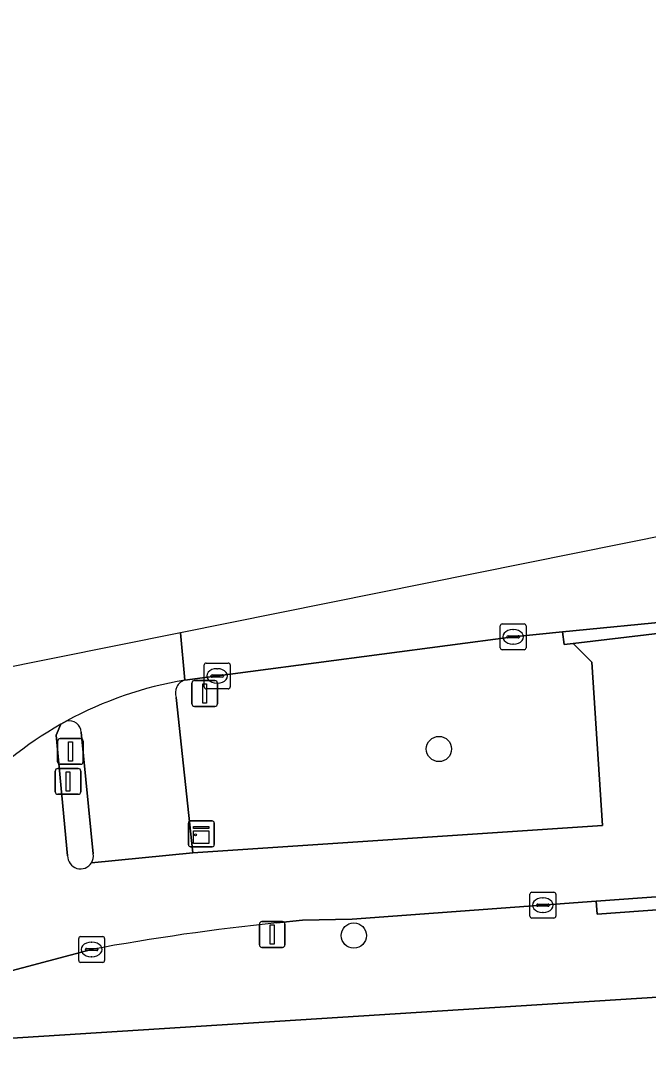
# Model space of a CAD drawing. Extents: x 159680 to 160786, y 387323 to 388340.
# Drawn here: x 160150.55 to 160174.85, y 388286.76 to 388326.41 of the extents above; entities that cross this region are included whole.
import ezdxf

# ---------------------------------------------------------------- set-up
doc = ezdxf.new("R2010")
doc.units = 0
for name, color, linetype in [('IMGEO_Berm_groen', 7, 'Continuous'), ('IMGEO_Boom', 7, 'Continuous'), ('IMGEO_Erf', 7, 'Continuous'), ('IMGEO_Fietspad_open', 7, 'Continuous'), ('IMGEO_Kast', 7, 'Continuous'), ('IMGEO_Kolk', 7, 'Continuous'), ('IMGEO_Lichtmast', 7, 'Continuous'), ('IMGEO_Rijbaan_regionaal_gesloten', 7, 'Continuous'), ('IMGEO_Verkeerseiland_open', 7, 'Continuous'), ('IMGEO_Verkeersregelinstallatiepaal', 7, 'Continuous'), ('IMGEO_Voetpad_open', 7, 'Continuous')]:
    doc.layers.add(name, color=color, linetype=linetype)

msp = doc.modelspace()

# ---------------------------------------------------------------- linework, layer by layer
at = {"layer": 'IMGEO_Berm_groen'}
for points in [[(160172.66, 388301.558), (160171.933, 388302.285), (160171.582, 388302.25), (160171.517, 388302.732), (160169.61, 388302.543), (160156.907, 388300.87)], [(160156.575, 388300.201), (160157.216, 388294.187), (160173.066, 388295.244), (160172.66, 388301.558)]]:
    msp.add_lwpolyline(points, dxfattribs=at)
msp.add_arc((160157.039, 388300.388), 0.5, 105.2938, 201.9192, dxfattribs=at)
at = {"layer": 'IMGEO_Boom'}
for centre in [(160166.738, 388298.203), (160163.445, 388290.979)]:
    msp.add_circle(centre, 0.489, dxfattribs=at)
at = {"layer": 'IMGEO_Erf'}
msp.add_lwpolyline([(160392.653, 388302.487), (160387.915, 388302.12), (160149.004, 388286.929)], dxfattribs=at)
at = {"layer": 'IMGEO_Fietspad_open'}
for points in [[(160189.635, 388296.23), (160176.077, 388295.376), (160175.685, 388301.881), (160176.057, 388302.771), (160171.933, 388302.285), (160172.66, 388301.558), (160173.066, 388295.244), (160157.216, 388294.187), (160153.292, 388293.799)], [(160152.371, 388294.069), (160151.923, 388298.744), (160152.102, 388299.159)], [(160160.463, 388291.471), (160161.462, 388291.574), (160163.375, 388291.619), (160172.821, 388292.306), (160176.568, 388292.579), (160178.117, 388292.692), (160200.03, 388293.962), (160188.778, 388298.54)], [(160148.962, 388289.297), (160153.296, 388290.442)]]:
    msp.add_lwpolyline(points, dxfattribs=at)
for centre, radius, start, end in [((160159.301, 388286.513), 14.551, 119.654, 138.0804), ((160152.868, 388294.059), 0.497, 178.8603, 328.4617), ((160169.762, 388201.233), 90.716, 95.88324, 100.45754)]:
    msp.add_arc(centre, radius, start, end, dxfattribs=at)
at = {"layer": 'IMGEO_Kast'}
for p, q in [((160157.042, 388294.493), (160157.042, 388295.334)), ((160157.042, 388295.334), (160157.042, 388294.493)), ((160157.117, 388295.418), (160157.958, 388295.418)), ((160157.958, 388295.418), (160157.117, 388295.418)), ((160158.042, 388295.343), (160158.042, 388294.502)), ((160158.042, 388294.502), (160158.042, 388295.343)), ((160157.967, 388294.418), (160157.126, 388294.418)), ((160157.126, 388294.418), (160157.967, 388294.418))]:
    msp.add_line(p, q, dxfattribs=at)
for points in [[(160157.237, 388295.208), (160157.837, 388295.208), (160157.837, 388295.123), (160157.237, 388295.123), (160157.237, 388295.208)], [(160157.237, 388295.033), (160157.837, 388295.033), (160157.837, 388294.544), (160157.237, 388294.544), (160157.237, 388295.033)]]:
    msp.add_lwpolyline(points, dxfattribs=at)
msp.add_circle((160157.321, 388294.882), 0.0377, dxfattribs=at)
for centre, start, end in [((160157.12, 388295.34), 92.4484, 184.2845), ((160157.12, 388295.34), 92.4484, 184.2845), ((160157.964, 388295.34), 2.4484, 94.2845), ((160157.964, 388295.34), 2.4484, 94.2845), ((160157.12, 388294.496), 182.4484, 274.2845), ((160157.12, 388294.496), 182.4484, 274.2845), ((160157.964, 388294.496), 272.4484, 4.2845), ((160157.964, 388294.496), 272.4484, 4.2845)]:
    msp.add_arc(centre, 0.0779, start, end, dxfattribs=at)
at = {"layer": 'IMGEO_Kolk'}
for p, q in [((160169.109, 388302.117), (160169.109, 388302.969)), ((160169.184, 388303.043), (160170.036, 388303.043)), ((160169.597, 388302.823), (160169.622, 388302.823)), ((160170.11, 388302.969), (160170.11, 388302.117)), ((160169.368, 388302.537), (160169.368, 388302.549)), ((160169.806, 388302.5), (160169.408, 388302.5)), ((160169.411, 388302.586), (160169.809, 388302.586)), ((160169.852, 388302.549), (160169.852, 388302.537)), ((160170.036, 388302.043), (160169.184, 388302.043)), ((160169.62, 388302.263), (160169.595, 388302.263)), ((160157.658, 388300.605), (160157.658, 388301.457)), ((160157.733, 388301.531), (160158.585, 388301.531)), ((160158.146, 388301.311), (160158.171, 388301.311)), ((160158.659, 388301.457), (160158.659, 388300.605)), ((160157.917, 388301.025), (160157.917, 388301.037)), ((160158.355, 388300.988), (160157.957, 388300.988)), ((160157.96, 388301.074), (160158.358, 388301.074)), ((160158.401, 388301.037), (160158.401, 388301.025)), ((160158.585, 388300.531), (160157.733, 388300.531)), ((160158.169, 388300.751), (160158.144, 388300.751)), ((160170.26, 388291.73), (160170.26, 388292.582)), ((160170.335, 388292.656), (160171.187, 388292.656)), ((160170.748, 388292.436), (160170.773, 388292.436)), ((160171.261, 388292.582), (160171.261, 388291.73)), ((160170.519, 388292.15), (160170.519, 388292.162)), ((160170.957, 388292.113), (160170.559, 388292.113)), ((160170.562, 388292.199), (160170.96, 388292.199)), ((160171.003, 388292.162), (160171.003, 388292.15)), ((160171.187, 388291.656), (160170.335, 388291.656)), ((160170.771, 388291.876), (160170.746, 388291.876)), ((160152.799, 388290.015), (160152.799, 388290.867)), ((160152.874, 388290.941), (160153.726, 388290.941)), ((160153.8, 388290.867), (160153.8, 388290.015)), ((160153.101, 388290.484), (160153.499, 388290.484)), ((160153.287, 388290.721), (160153.312, 388290.721)), ((160153.058, 388290.435), (160153.058, 388290.447)), ((160153.496, 388290.398), (160153.098, 388290.398)), ((160153.31, 388290.161), (160153.285, 388290.161)), ((160153.542, 388290.447), (160153.542, 388290.435)), ((160153.726, 388289.941), (160152.874, 388289.941))]:
    msp.add_line(p, q, dxfattribs=at)
for points in [[(160169.109, 388302.117), (160169.109, 388302.969)], [(160169.184, 388303.043), (160170.036, 388303.043)], [(160170.11, 388302.969), (160170.11, 388302.117)], [(160170.036, 388302.043), (160169.184, 388302.043)], [(160157.658, 388300.605), (160157.658, 388301.457)], [(160157.733, 388301.531), (160158.585, 388301.531)], [(160158.659, 388301.457), (160158.659, 388300.605)], [(160158.585, 388300.531), (160157.733, 388300.531)], [(160170.26, 388291.73), (160170.26, 388292.582)], [(160170.335, 388292.656), (160171.187, 388292.656)], [(160171.261, 388292.582), (160171.261, 388291.73)], [(160171.187, 388291.656), (160170.335, 388291.656)], [(160152.799, 388290.015), (160152.799, 388290.867)], [(160152.874, 388290.941), (160153.726, 388290.941)], [(160153.8, 388290.867), (160153.8, 388290.015)], [(160153.726, 388289.941), (160152.874, 388289.941)]]:
    msp.add_lwpolyline(points, dxfattribs=at)
for centre, radius, start, end in [((160169.186, 388302.967), 0.0765, 91.552, 178.448), ((160169.186, 388302.967), 0.0765, 91.552, 178.448), ((160170.034, 388302.967), 0.0765, 1.552, 88.448), ((160170.034, 388302.967), 0.0765, 1.552, 88.448), ((160169.408, 388302.546), 0.0403, 85.8775, 175.7526), ((160169.405, 388302.536), 0.0366, 178.938, 274.7102), ((160169.809, 388302.543), 0.043, 264.8664, 352.4533), ((160169.813, 388302.548), 0.0386, 1.7309, 96.639), ((160169.186, 388302.119), 0.0765, 181.552, 268.448), ((160169.186, 388302.119), 0.0765, 181.552, 268.448), ((160170.034, 388302.119), 0.0765, 271.552, 358.448), ((160170.034, 388302.119), 0.0765, 271.552, 358.448), ((160157.735, 388301.455), 0.0765, 91.552, 178.448), ((160157.735, 388301.455), 0.0765, 91.552, 178.448), ((160158.583, 388301.455), 0.0765, 1.552, 88.448), ((160158.583, 388301.455), 0.0765, 1.552, 88.448), ((160157.957, 388301.034), 0.0403, 85.8775, 175.7526), ((160157.954, 388301.024), 0.0366, 178.938, 274.7102), ((160158.358, 388301.031), 0.043, 264.8664, 352.4533), ((160158.362, 388301.036), 0.0386, 1.7309, 96.639), ((160157.735, 388300.607), 0.0765, 181.552, 268.448), ((160157.735, 388300.607), 0.0765, 181.552, 268.448), ((160158.583, 388300.607), 0.0765, 271.552, 358.448), ((160158.583, 388300.607), 0.0765, 271.552, 358.448), ((160170.337, 388292.58), 0.0765, 91.552, 178.448), ((160170.337, 388292.58), 0.0765, 91.552, 178.448), ((160171.185, 388292.58), 0.0765, 1.552, 88.448), ((160171.185, 388292.58), 0.0765, 1.552, 88.448), ((160170.559, 388292.159), 0.0403, 85.8775, 175.7526), ((160170.556, 388292.149), 0.0366, 178.938, 274.7102), ((160170.96, 388292.156), 0.043, 264.8664, 352.4533), ((160170.964, 388292.161), 0.0386, 1.7309, 96.639), ((160170.337, 388291.732), 0.0765, 181.552, 268.448), ((160170.337, 388291.732), 0.0765, 181.552, 268.448), ((160171.185, 388291.732), 0.0765, 271.552, 358.448), ((160171.185, 388291.732), 0.0765, 271.552, 358.448), ((160152.876, 388290.865), 0.0765, 91.552, 178.448), ((160152.876, 388290.865), 0.0765, 91.552, 178.448), ((160153.724, 388290.865), 0.0765, 1.552, 88.448), ((160153.724, 388290.865), 0.0765, 1.552, 88.448), ((160153.098, 388290.444), 0.0403, 85.8775, 175.7526), ((160153.503, 388290.446), 0.0386, 1.7309, 96.639), ((160153.095, 388290.434), 0.0366, 178.938, 274.7102), ((160153.499, 388290.441), 0.043, 264.8664, 352.4533), ((160152.876, 388290.017), 0.0765, 181.552, 268.448), ((160152.876, 388290.017), 0.0765, 181.552, 268.448), ((160153.724, 388290.017), 0.0765, 271.552, 358.448), ((160153.724, 388290.017), 0.0765, 271.552, 358.448)]:
    msp.add_arc(centre, radius, start, end, dxfattribs=at)
for centre, major_axis, ratio, start_param, end_param in [((160169.596, 388302.543), (-0.387, 0.002), 0.722429, 4.712389, 7.853982), ((160169.621, 388302.543), (-0.39, 0.002), 0.717154, 1.570796, 4.712389), ((160158.145, 388301.031), (-0.387, 0.002), 0.722429, 4.712389, 7.853982), ((160158.17, 388301.031), (-0.39, 0.002), 0.717154, 1.570796, 4.712389), ((160170.747, 388292.156), (-0.387, 0.002), 0.722429, 4.712389, 7.853982), ((160170.772, 388292.156), (-0.39, 0.002), 0.717154, 1.570796, 4.712389), ((160153.286, 388290.441), (-0.387, 0.002), 0.722429, 4.712389, 7.853982), ((160153.311, 388290.441), (-0.39, 0.002), 0.717154, 1.570796, 4.712389)]:
    msp.add_ellipse(centre, major_axis=major_axis, ratio=ratio, start_param=start_param, end_param=end_param, dxfattribs=at)
at = {"layer": 'IMGEO_Lichtmast'}
for p, q in [((160157.277, 388300.852), (160158.067, 388300.852)), ((160158.067, 388300.852), (160157.277, 388300.852)), ((160157.177, 388299.952), (160157.177, 388300.752)), ((160157.177, 388300.752), (160157.177, 388299.952)), ((160158.167, 388300.752), (160158.167, 388299.952)), ((160158.167, 388299.952), (160158.167, 388300.752)), ((160158.067, 388299.852), (160157.277, 388299.852)), ((160157.277, 388299.852), (160158.067, 388299.852)), ((160159.79, 388290.621), (160159.79, 388291.421)), ((160159.79, 388291.421), (160159.79, 388290.621)), ((160159.89, 388291.521), (160160.68, 388291.521)), ((160160.68, 388291.521), (160159.89, 388291.521)), ((160160.78, 388291.421), (160160.78, 388290.621)), ((160160.78, 388290.621), (160160.78, 388291.421)), ((160160.68, 388290.521), (160159.89, 388290.521)), ((160159.89, 388290.521), (160160.68, 388290.521))]:
    msp.add_line(p, q, dxfattribs=at)
for points in [[(160157.597, 388300.727), (160157.747, 388300.727), (160157.747, 388299.977), (160157.597, 388299.977), (160157.597, 388300.727)], [(160160.21, 388291.396), (160160.36, 388291.396), (160160.36, 388290.646), (160160.21, 388290.646), (160160.21, 388291.396)]]:
    msp.add_lwpolyline(points, dxfattribs=at)
for centre, start, end in [((160157.277, 388300.752), 90, 180), ((160157.277, 388300.752), 90, 180), ((160158.067, 388300.752), 0, 90), ((160158.067, 388300.752), 360, 90), ((160157.277, 388299.952), 180, 270), ((160157.277, 388299.952), 180, 270), ((160158.067, 388299.952), 270, 0), ((160158.067, 388299.952), 270, 0), ((160159.89, 388291.421), 90, 180), ((160159.89, 388291.421), 90, 180), ((160160.68, 388291.421), 0, 90), ((160160.68, 388291.421), 360, 90), ((160159.89, 388290.621), 180, 270), ((160159.89, 388290.621), 180, 270), ((160160.68, 388290.621), 270, 0), ((160160.68, 388290.621), 270, 0)]:
    msp.add_arc(centre, 0.1, start, end, dxfattribs=at)
at = {"layer": 'IMGEO_Rijbaan_regionaal_gesloten'}
for points in [[(160501.903, 388326.406), (160464.969, 388324.217), (160400.618, 388320.403), (160179.61, 388307.304), (160156.741, 388302.704), (160156.907, 388300.87), (160169.61, 388302.543), (160171.517, 388302.732), (160176.02, 388303.18), (160176.583, 388303.235), (160185.514, 388304.143), (160190.331, 388304.538), (160199.88, 388305.266), (160228.902, 388307.039), (160299.632, 388311.63), (160391.839, 388317.513), (160398.521, 388317.939), (160398.79, 388317.956), (160402.897, 388318.218), (160407.722, 388318.526), (160501.988, 388324.54), (160501.903, 388326.406)], [(160156.907, 388300.87), (160156.741, 388302.704), (160134.66, 388298.263), (160117.615, 388294.835), (160116.41, 388294.499)], [(160152.102, 388299.159), (160152.334, 388299.288)]]:
    msp.add_lwpolyline(points, dxfattribs=at)
for centre, radius, start, end in [((160159.319, 388286.498), 14.573, 99.5261, 118.6394), ((160159.301, 388286.513), 14.551, 119.654, 138.0804)]:
    msp.add_arc(centre, radius, start, end, dxfattribs=at)
at = {"layer": 'IMGEO_Verkeerseiland_open'}
for points in [[(160152.334, 388299.288), (160152.102, 388299.159), (160151.923, 388298.744), (160152.371, 388294.069)], [(160153.357, 388294.15), (160152.899, 388298.857)]]:
    msp.add_lwpolyline(points, dxfattribs=at)
for centre, radius, start, end in [((160152.426, 388298.822), 0.475, 4.2042, 101.1208), ((160152.868, 388294.059), 0.497, 178.8603, 328.4617), ((160152.868, 388294.059), 0.497, 328.471, 10.546)]:
    msp.add_arc(centre, radius, start, end, dxfattribs=at)
at = {"layer": 'IMGEO_Verkeersregelinstallatiepaal'}
for p, q in [((160151.982, 388297.71), (160151.982, 388298.51)), ((160151.982, 388298.51), (160151.982, 388297.71)), ((160152.082, 388298.61), (160152.872, 388298.61)), ((160152.872, 388298.61), (160152.082, 388298.61)), ((160152.972, 388298.51), (160152.972, 388297.71)), ((160152.972, 388297.71), (160152.972, 388298.51)), ((160152.872, 388297.61), (160152.082, 388297.61)), ((160152.082, 388297.61), (160152.872, 388297.61)), ((160151.888, 388296.548), (160151.888, 388297.348)), ((160151.888, 388297.348), (160151.888, 388296.548)), ((160151.988, 388297.448), (160152.778, 388297.448)), ((160152.778, 388297.448), (160151.988, 388297.448)), ((160152.878, 388297.348), (160152.878, 388296.548)), ((160152.878, 388296.548), (160152.878, 388297.348)), ((160152.778, 388296.448), (160151.988, 388296.448)), ((160151.988, 388296.448), (160152.778, 388296.448))]:
    msp.add_line(p, q, dxfattribs=at)
for points in [[(160152.402, 388298.485), (160152.552, 388298.485), (160152.552, 388297.735), (160152.402, 388297.735), (160152.402, 388298.485)], [(160152.308, 388297.323), (160152.458, 388297.323), (160152.458, 388296.573), (160152.308, 388296.573), (160152.308, 388297.323)]]:
    msp.add_lwpolyline(points, dxfattribs=at)
for centre, start, end in [((160152.082, 388298.51), 90, 180), ((160152.082, 388298.51), 90, 180), ((160152.872, 388298.51), 0, 90), ((160152.872, 388298.51), 360, 90), ((160152.082, 388297.71), 180, 270), ((160152.082, 388297.71), 180, 270), ((160152.872, 388297.71), 270, 0), ((160152.872, 388297.71), 270, 0), ((160151.988, 388297.348), 90, 180), ((160151.988, 388297.348), 90, 180), ((160152.778, 388297.348), 0, 90), ((160152.778, 388297.348), 360, 90), ((160151.988, 388296.548), 180, 270), ((160151.988, 388296.548), 180, 270), ((160152.778, 388296.548), 270, 0), ((160152.778, 388296.548), 270, 0)]:
    msp.add_arc(centre, 0.1, start, end, dxfattribs=at)
at = {"layer": 'IMGEO_Voetpad_open'}
for points in [[(160171.517, 388302.732), (160171.582, 388302.25), (160171.933, 388302.285), (160176.057, 388302.771), (160176.02, 388303.18)], [(160172.821, 388292.306), (160172.855, 388291.808), (160176.602, 388292.081), (160176.568, 388292.579)]]:
    msp.add_lwpolyline(points, close=True, dxfattribs=at)
for points in [[(160145.289, 388286.762), (160149.004, 388286.929), (160387.915, 388302.12)], [(160153.292, 388293.799), (160157.216, 388294.187), (160156.575, 388300.201)], [(160152.899, 388298.857), (160153.357, 388294.15)], [(160237.171, 388295.904), (160229.996, 388295.434), (160229.966, 388295.933), (160220.64, 388295.323), (160216.076, 388295.019), (160216.107, 388294.521), (160210.003, 388294.115), (160209.972, 388294.613), (160201.217, 388294.03), (160201.205, 388294.03), (160200.03, 388293.962), (160178.117, 388292.692), (160176.568, 388292.579), (160176.602, 388292.081), (160172.855, 388291.808), (160172.821, 388292.306), (160163.375, 388291.619), (160161.462, 388291.574), (160160.463, 388291.471)], [(160153.296, 388290.442), (160148.962, 388289.297)]]:
    msp.add_lwpolyline(points, dxfattribs=at)
for centre, radius, start, end in [((160159.319, 388286.498), 14.573, 99.5261, 118.6394), ((160157.039, 388300.388), 0.5, 105.2938, 201.9192), ((160152.426, 388298.822), 0.475, 4.2042, 101.1208), ((160152.868, 388294.059), 0.497, 328.471, 10.546), ((160169.762, 388201.233), 90.716, 95.88324, 100.45754)]:
    msp.add_arc(centre, radius, start, end, dxfattribs=at)

doc.saveas('drawing.dxf')
